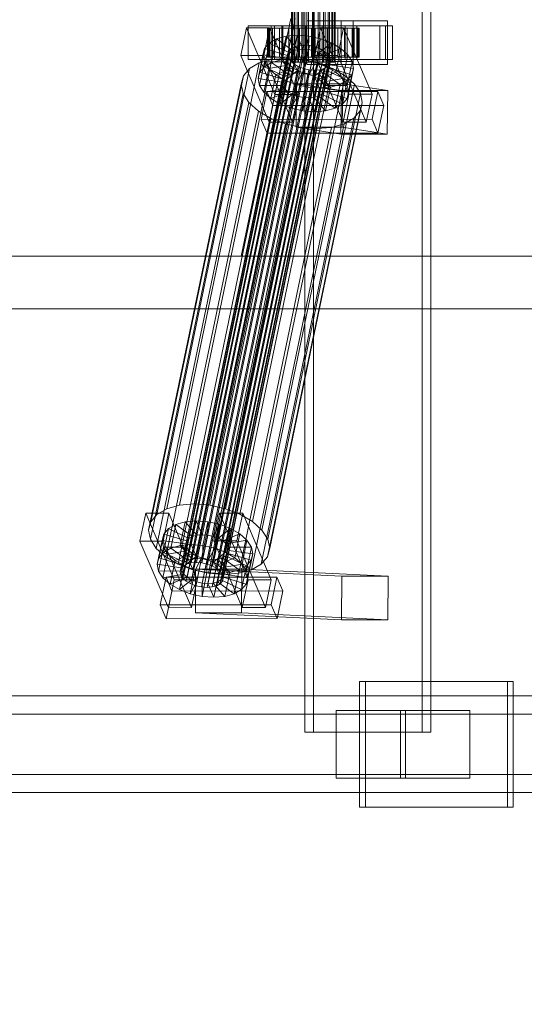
# Model space of a CAD drawing. Header units: millimetres. Extents: x -3490 to 61924, y -72580 to 6847.
# Tile 549 of 656: x 23310 to 23518, y -18538 to -18130. Entities that reach past the tile are written whole.
import ezdxf

# ---------------------------------------------------------------- set-up
doc = ezdxf.new("R2010")
doc.units = ezdxf.units.MM
doc.layers.add('COTAS_O', color=1, linetype='Continuous', lineweight=0)
doc.layers.add('superior_C02', color=7, linetype='Continuous', lineweight=0)
doc.dimstyles.new('R19_100', dxfattribs={"dimtxt": 250, "dimasz": 150, "dimexe": 150, "dimexo": 80, "dimgap": 100, "dimtad": 1, "dimtih": 1, "dimtoh": 1, "dimdsep": 46, "dimcen": 0.09, "dimadec": 0, "dimazin": 0, "dimtfac": 1, "dimtdec": 4, "dimtofl": 0, "dimtmove": 0, "dimatfit": 3, "dimfxl": 1, "dimtolj": 1, "dimtzin": 0, "dimarcsym": 0})

# ---------------------------------------------------------------- blocks, each defined once
blk = doc.blocks.new('DIM_R29_47')
at = {"layer": 'COTAS_O'}
for p, q in [((23050.07, -17510), (23005.07, -17660)), ((23750.07, -17510), (23050.07, -17510)), ((23050.07, -19480), (23050.07, -17510)), ((23050.07, -17510), (23095.07, -17660)), ((23050.07, -19480), (23005.07, -19330)), ((23050.07, -19480), (23095.07, -19330)), ((23750.07, -19480), (23050.07, -19480))]:
    blk.add_line(p, q, dxfattribs=at)
blk.add_text('1970 O', height=250, rotation=90, dxfattribs=at).set_placement((22950.07, -18495))

msp = doc.modelspace()

# ---------------------------------------------------------------- linework, layer by layer
at = {"layer": 'superior_C02'}
for p, q in [((23427.395, -17575), (23427.395, -18425)), ((23430.972, -18425), (23430.972, -17575)), ((23475.886, -18425), (23475.886, -17575)), ((23479.463, -17575), (23479.463, -18425)), ((23421.904, -18148), (23421.904, -17852)), ((23422.115, -18148), (23422.115, -17852)), ((23422.305, -18148), (23422.305, -17852)), ((23422.925, -18148), (23422.925, -17852)), ((23423.292, -18148), (23423.292, -17852)), ((23424.278, -18148), (23424.278, -17852)), ((23424.798, -18148), (23424.798, -17852)), ((23426.082, -18148), (23426.082, -17852)), ((23426.718, -18148), (23426.718, -17852)), ((23428.214, -18148), (23428.214, -17852)), ((23428.924, -18148), (23428.924, -17852)), ((23430.529, -18148), (23430.529, -17852)), ((23431.264, -18148), (23431.264, -17852)), ((23432.869, -18148), (23432.869, -17852)), ((23433.579, -18148), (23433.579, -17852)), ((23435.074, -18148), (23435.074, -17852)), ((23435.711, -18148), (23435.711, -17852)), ((23436.995, -18148), (23436.995, -17852)), ((23437.515, -18148), (23437.515, -17852)), ((23438.5, -18148), (23438.5, -17852)), ((23438.868, -18148), (23438.868, -17852)), ((23439.487, -17852), (23439.487, -18148)), ((23439.678, -18148), (23439.678, -17852)), ((23439.889, -18148), (23439.889, -17852)), ((23421.547, -18130), (23401.145, -18228.298)), ((23402.923, -18228.298), (23423.326, -18130)), ((23447.297, -18131), (23428.206, -18131)), ((23428.206, -18131), (23428.206, -18149)), ((23442.393, -18131), (23428.206, -18131)), ((23442.393, -18149), (23442.393, -18131)), ((23442.393, -18131), (23461.484, -18131)), ((23447.297, -18149), (23447.297, -18131)), ((23447.297, -18131), (23461.484, -18131)), ((23461.484, -18131), (23461.484, -18149)), ((23403.307, -18133.859), (23400.927, -18145.327)), ((23412.853, -18133.847), (23403.307, -18133.859)), ((23415.058, -18161.391), (23403.307, -18133.859)), ((23413.541, -18133), (23403.996, -18133)), ((23403.996, -18133), (23403.996, -18147)), ((23418.302, -18133), (23403.996, -18133)), ((23410.472, -18145.315), (23412.853, -18133.847)), ((23412.358, -18134), (23411.912, -18134)), ((23411.912, -18134), (23421.904, -18134)), ((23411.912, -18146), (23411.912, -18134)), ((23411.912, -18134), (23412.76, -18134)), ((23414.068, -18134), (23412.358, -18134)), ((23412.358, -18134), (23422.115, -18134)), ((23412.358, -18146), (23412.358, -18134)), ((23412.76, -18134), (23422.305, -18134)), ((23412.76, -18146), (23412.76, -18134)), ((23412.76, -18134), (23414.844, -18134)), ((23412.853, -18133.847), (23424.603, -18161.379)), ((23413.541, -18147), (23413.541, -18133)), ((23413.541, -18133), (23427.848, -18133)), ((23416.924, -18134), (23414.068, -18134)), ((23414.068, -18134), (23422.925, -18134)), ((23414.068, -18146), (23414.068, -18134)), ((23460.661, -18133), (23414.842, -18133)), ((23414.842, -18133), (23414.842, -18147)), ((23417.823, -18133), (23414.842, -18133)), ((23414.844, -18134), (23423.292, -18134)), ((23414.844, -18146), (23414.844, -18134)), ((23414.844, -18134), (23418.021, -18134)), ((23420.732, -18134), (23416.924, -18134)), ((23416.924, -18134), (23424.278, -18134)), ((23416.924, -18146), (23416.924, -18134)), ((23417.823, -18147), (23417.823, -18133)), ((23417.823, -18133), (23463.641, -18133)), ((23418.021, -18134), (23424.798, -18134)), ((23418.021, -18146), (23418.021, -18134)), ((23418.021, -18134), (23422.076, -18134)), ((23418.302, -18147), (23418.302, -18133)), ((23418.302, -18133), (23427.848, -18133)), ((23425.233, -18134), (23420.732, -18134)), ((23420.732, -18134), (23426.082, -18134)), ((23420.732, -18146), (23420.732, -18134)), ((23421.904, -18134), (23422.115, -18134)), ((23421.904, -18134), (23421.904, -18146)), ((23422.305, -18134), (23421.904, -18134)), ((23422.076, -18134), (23426.718, -18134)), ((23422.076, -18146), (23422.076, -18134)), ((23422.076, -18134), (23426.732, -18134)), ((23422.115, -18134), (23422.925, -18134)), ((23422.115, -18134), (23422.115, -18146)), ((23422.305, -18134), (23422.305, -18146)), ((23423.292, -18134), (23422.305, -18134)), ((23422.925, -18134), (23424.278, -18134)), ((23422.925, -18134), (23422.925, -18146)), ((23423.292, -18134), (23423.292, -18146)), ((23424.798, -18134), (23423.292, -18134)), ((23424.278, -18134), (23426.082, -18134)), ((23424.278, -18134), (23424.278, -18146)), ((23424.798, -18134), (23424.798, -18146)), ((23426.718, -18134), (23424.798, -18134)), ((23430.12, -18134), (23425.233, -18134)), ((23425.233, -18134), (23428.214, -18134)), ((23425.233, -18146), (23425.233, -18134)), ((23426.082, -18134), (23428.214, -18134)), ((23426.082, -18134), (23426.082, -18146)), ((23426.718, -18134), (23426.718, -18146)), ((23428.924, -18134), (23426.718, -18134)), ((23426.732, -18134), (23428.924, -18134)), ((23426.732, -18146), (23426.732, -18134)), ((23426.732, -18134), (23431.672, -18134)), ((23427.848, -18133), (23427.848, -18147)), ((23428.214, -18134), (23430.529, -18134)), ((23428.214, -18134), (23428.214, -18146)), ((23428.924, -18134), (23428.924, -18146)), ((23431.264, -18134), (23428.924, -18134)), ((23435.06, -18134), (23430.12, -18134)), ((23430.12, -18134), (23430.529, -18134)), ((23430.12, -18146), (23430.12, -18134)), ((23430.529, -18134), (23432.869, -18134)), ((23430.529, -18134), (23430.529, -18146)), ((23431.672, -18134), (23431.264, -18134)), ((23431.264, -18134), (23431.264, -18146)), ((23433.579, -18134), (23431.264, -18134)), ((23433.853, -18133.821), (23431.473, -18145.289)), ((23431.672, -18146), (23431.672, -18134)), ((23431.672, -18134), (23436.559, -18134)), ((23435.06, -18134), (23432.869, -18134)), ((23432.869, -18134), (23435.074, -18134)), ((23432.869, -18134), (23432.869, -18146)), ((23436.559, -18134), (23433.579, -18134)), ((23433.579, -18134), (23433.579, -18146)), ((23435.711, -18134), (23433.579, -18134)), ((23443.398, -18133.809), (23433.853, -18133.821)), ((23445.603, -18161.353), (23433.853, -18133.821)), ((23444.087, -18133), (23434.541, -18133)), ((23434.541, -18133), (23434.541, -18147)), ((23448.848, -18133), (23434.541, -18133)), ((23439.716, -18134), (23435.06, -18134)), ((23435.06, -18146), (23435.06, -18134)), ((23439.716, -18134), (23435.074, -18134)), ((23435.074, -18134), (23436.995, -18134)), ((23435.074, -18134), (23435.074, -18146)), ((23441.06, -18134), (23435.711, -18134)), ((23435.711, -18134), (23435.711, -18146)), ((23437.515, -18134), (23435.711, -18134)), ((23436.559, -18146), (23436.559, -18134)), ((23436.559, -18134), (23441.06, -18134)), ((23443.771, -18134), (23436.995, -18134)), ((23436.995, -18134), (23438.5, -18134)), ((23436.995, -18134), (23436.995, -18146)), ((23444.869, -18134), (23437.515, -18134)), ((23437.515, -18134), (23437.515, -18146)), ((23438.868, -18134), (23437.515, -18134)), ((23446.949, -18134), (23438.5, -18134)), ((23438.5, -18134), (23439.487, -18134)), ((23438.5, -18134), (23438.5, -18146)), ((23447.725, -18134), (23438.868, -18134)), ((23438.868, -18134), (23438.868, -18146)), ((23439.678, -18134), (23438.868, -18134)), ((23439.487, -18134), (23449.033, -18134)), ((23439.487, -18146), (23439.487, -18134)), ((23439.487, -18134), (23439.889, -18134)), ((23449.434, -18134), (23439.678, -18134)), ((23439.678, -18134), (23439.678, -18146)), ((23439.889, -18134), (23439.678, -18134)), ((23443.771, -18134), (23439.716, -18134)), ((23439.716, -18146), (23439.716, -18134)), ((23449.88, -18134), (23439.889, -18134)), ((23439.889, -18134), (23439.889, -18146)), ((23441.018, -18145.277), (23443.398, -18133.809)), ((23441.06, -18146), (23441.06, -18134)), ((23441.06, -18134), (23444.869, -18134)), ((23443.398, -18133.809), (23455.149, -18161.341)), ((23446.949, -18134), (23443.771, -18134)), ((23443.771, -18146), (23443.771, -18134)), ((23444.087, -18147), (23444.087, -18133)), ((23444.087, -18133), (23458.393, -18133)), ((23444.869, -18146), (23444.869, -18134)), ((23444.869, -18134), (23447.725, -18134)), ((23449.033, -18134), (23446.949, -18134)), ((23446.949, -18146), (23446.949, -18134)), ((23447.725, -18146), (23447.725, -18134)), ((23447.725, -18134), (23449.434, -18134)), ((23448.848, -18147), (23448.848, -18133)), ((23448.848, -18133), (23458.393, -18133)), ((23449.033, -18134), (23449.033, -18146)), ((23449.88, -18134), (23449.033, -18134)), ((23449.434, -18146), (23449.434, -18134)), ((23449.434, -18134), (23449.88, -18134)), ((23449.88, -18146), (23449.88, -18134)), ((23458.393, -18133), (23458.393, -18147)), ((23460.661, -18147), (23460.661, -18133)), ((23460.661, -18133), (23463.641, -18133)), ((23463.641, -18133), (23463.641, -18147)), ((23415.717, -18138.419), (23412.7, -18140.156)), ((23413.677, -18148.249), (23415.717, -18138.419)), ((23419.626, -18137.325), (23415.717, -18138.419)), ((23415.717, -18138.419), (23422.61, -18143.38)), ((23417.586, -18147.155), (23419.626, -18137.325)), ((23424.162, -18136.948), (23419.626, -18137.325)), ((23419.626, -18137.325), (23424.462, -18142.862)), ((23422.122, -18146.777), (23424.162, -18136.948)), ((23429.014, -18137.313), (23424.162, -18136.948)), ((23424.162, -18136.948), (23426.61, -18142.683)), ((23426.974, -18147.143), (23429.014, -18137.313)), ((23429.014, -18137.313), (23428.909, -18142.856)), ((23433.853, -18138.396), (23429.014, -18137.313)), ((23433.853, -18138.396), (23431.201, -18143.369)), ((23431.813, -18148.226), (23433.853, -18138.396)), ((23438.349, -18140.123), (23433.853, -18138.396)), ((23376.236, -18357.434), (23420.612, -18143.635)), ((23377.145, -18356.363), (23421.521, -18142.565)), ((23378.574, -18355.541), (23422.95, -18141.742)), ((23380.426, -18355.022), (23424.802, -18141.224)), ((23382.575, -18354.844), (23426.95, -18141.045)), ((23384.873, -18355.017), (23429.249, -18141.218)), ((23387.165, -18355.53), (23431.541, -18141.731)), ((23389.295, -18356.348), (23433.67, -18142.549)), ((23391.116, -18357.415), (23435.492, -18143.617)), ((23408.741, -18152.246), (23410.781, -18142.416)), ((23410.781, -18142.416), (23410.091, -18145.047)), ((23410.66, -18149.985), (23412.7, -18140.156)), ((23412.7, -18140.156), (23410.781, -18142.416)), ((23410.781, -18142.416), (23420.272, -18145.274)), ((23412.7, -18140.156), (23421.181, -18144.203)), ((23420.612, -18143.635), (23420.285, -18144.881)), ((23422.61, -18143.38), (23420.569, -18153.21)), ((23421.521, -18142.565), (23420.612, -18143.635)), ((23421.181, -18144.203), (23422.61, -18143.38)), ((23422.95, -18141.742), (23421.521, -18142.565)), ((23424.462, -18142.862), (23422.421, -18152.692)), ((23422.61, -18143.38), (23424.462, -18142.862)), ((23424.802, -18141.224), (23422.95, -18141.742)), ((23424.462, -18142.862), (23426.61, -18142.683)), ((23426.61, -18142.683), (23424.57, -18152.513)), ((23426.95, -18141.045), (23424.802, -18141.224)), ((23426.61, -18142.683), (23428.909, -18142.856)), ((23428.909, -18142.856), (23426.868, -18152.686)), ((23429.249, -18141.218), (23426.95, -18141.045)), ((23428.909, -18142.856), (23431.201, -18143.369)), ((23431.201, -18143.369), (23429.16, -18153.199)), ((23431.541, -18141.731), (23429.249, -18141.218)), ((23431.201, -18143.369), (23433.33, -18144.188)), ((23433.67, -18142.549), (23431.541, -18141.731)), ((23438.349, -18140.123), (23433.33, -18144.188)), ((23435.492, -18143.617), (23433.67, -18142.549)), ((23442.194, -18142.377), (23435.152, -18145.255)), ((23436.881, -18144.861), (23435.492, -18143.617)), ((23436.308, -18149.953), (23438.349, -18140.123)), ((23442.194, -18142.377), (23438.349, -18140.123)), ((23440.154, -18152.207), (23442.194, -18142.377)), ((23445.128, -18145.003), (23442.194, -18142.377)), ((23375.557, -18331.197), (23413.812, -18146.887)), ((23375.909, -18358.68), (23420.285, -18144.881)), ((23376.187, -18360.017), (23420.562, -18146.218)), ((23377.05, -18361.352), (23421.425, -18147.554)), ((23381.62, -18330.692), (23419.875, -18146.383)), ((23388.107, -18331.181), (23426.362, -18146.872)), ((23392.506, -18358.659), (23436.881, -18144.861)), ((23437.744, -18146.196), (23393.369, -18359.995)), ((23393.646, -18361.332), (23438.022, -18147.533)), ((23400.927, -18145.327), (23410.472, -18145.315)), ((23400.927, -18145.327), (23412.678, -18172.859)), ((23403.996, -18147), (23413.541, -18147)), ((23403.996, -18147), (23418.302, -18147)), ((23408.051, -18154.877), (23410.091, -18145.047)), ((23413.812, -18146.887), (23408.585, -18148.35)), ((23408.637, -18157.698), (23410.677, -18147.868)), ((23410.091, -18145.047), (23419.945, -18146.52)), ((23410.091, -18145.047), (23410.677, -18147.868)), ((23422.223, -18172.847), (23410.472, -18145.315)), ((23410.677, -18147.868), (23420.222, -18147.856)), ((23410.677, -18147.868), (23412.499, -18150.688)), ((23421.904, -18146), (23411.912, -18146)), ((23411.912, -18146), (23412.358, -18146)), ((23412.76, -18146), (23411.912, -18146)), ((23422.115, -18146), (23412.358, -18146)), ((23412.358, -18146), (23414.068, -18146)), ((23422.305, -18146), (23412.76, -18146)), ((23414.844, -18146), (23412.76, -18146)), ((23427.848, -18147), (23413.541, -18147)), ((23413.677, -18148.249), (23417.586, -18147.155)), ((23419.875, -18146.383), (23413.812, -18146.887)), ((23422.925, -18146), (23414.068, -18146)), ((23414.068, -18146), (23416.924, -18146)), ((23414.842, -18147), (23460.661, -18147)), ((23414.842, -18147), (23417.823, -18147)), ((23423.292, -18146), (23414.844, -18146)), ((23418.021, -18146), (23414.844, -18146)), ((23424.278, -18146), (23416.924, -18146)), ((23416.924, -18146), (23420.732, -18146)), ((23417.586, -18147.155), (23422.122, -18146.777)), ((23422.421, -18152.692), (23417.586, -18147.155)), ((23463.641, -18147), (23417.823, -18147)), ((23419.945, -18146.52), (23417.905, -18156.35)), ((23424.798, -18146), (23418.021, -18146)), ((23422.076, -18146), (23418.021, -18146)), ((23420.222, -18147.856), (23418.182, -18157.686)), ((23420.272, -18145.274), (23418.231, -18155.103)), ((23427.848, -18147), (23418.302, -18147)), ((23421.181, -18144.203), (23419.14, -18154.033)), ((23426.362, -18146.872), (23419.875, -18146.383)), ((23419.945, -18146.52), (23420.272, -18145.274)), ((23420.222, -18147.856), (23419.945, -18146.52)), ((23421.085, -18149.192), (23420.222, -18147.856)), ((23420.272, -18145.274), (23421.181, -18144.203)), ((23420.285, -18144.881), (23420.562, -18146.218)), ((23420.562, -18146.218), (23421.425, -18147.554)), ((23426.082, -18146), (23420.732, -18146)), ((23420.732, -18146), (23425.233, -18146)), ((23421.425, -18147.554), (23422.815, -18148.798)), ((23422.115, -18146), (23421.904, -18146)), ((23421.904, -18146), (23422.305, -18146)), ((23422.305, -18148), (23421.904, -18148)), ((23421.904, -18148), (23422.115, -18148)), ((23426.718, -18146), (23422.076, -18146)), ((23426.732, -18146), (23422.076, -18146)), ((23422.925, -18146), (23422.115, -18146)), ((23422.115, -18148), (23422.925, -18148)), ((23424.57, -18152.513), (23422.122, -18146.777)), ((23422.122, -18146.777), (23426.974, -18147.143)), ((23422.305, -18146), (23423.292, -18146)), ((23423.292, -18148), (23422.305, -18148)), ((23424.278, -18146), (23422.925, -18146)), ((23422.925, -18148), (23424.278, -18148)), ((23423.292, -18146), (23424.798, -18146)), ((23424.798, -18148), (23423.292, -18148)), ((23426.082, -18146), (23424.278, -18146)), ((23424.278, -18148), (23426.082, -18148)), ((23424.798, -18146), (23426.718, -18146)), ((23426.718, -18148), (23424.798, -18148)), ((23428.214, -18146), (23425.233, -18146)), ((23425.233, -18146), (23430.12, -18146)), ((23428.214, -18146), (23426.082, -18146)), ((23426.082, -18148), (23428.214, -18148)), ((23432.831, -18148.32), (23426.362, -18146.872)), ((23426.718, -18146), (23428.924, -18146)), ((23428.924, -18148), (23426.718, -18148)), ((23428.924, -18146), (23426.732, -18146)), ((23431.672, -18146), (23426.732, -18146)), ((23426.868, -18152.686), (23426.974, -18147.143)), ((23426.974, -18147.143), (23431.813, -18148.226)), ((23430.529, -18146), (23428.214, -18146)), ((23428.214, -18148), (23430.529, -18148)), ((23428.924, -18146), (23431.264, -18146)), ((23431.264, -18148), (23428.924, -18148)), ((23430.529, -18146), (23430.12, -18146)), ((23430.12, -18146), (23435.06, -18146)), ((23432.869, -18146), (23430.529, -18146)), ((23430.529, -18148), (23432.869, -18148)), ((23431.264, -18146), (23431.672, -18146)), ((23431.264, -18146), (23433.579, -18146)), ((23433.579, -18148), (23431.264, -18148)), ((23433.33, -18144.188), (23431.29, -18154.017)), ((23431.473, -18145.289), (23441.018, -18145.277)), ((23431.473, -18145.289), (23443.223, -18172.821)), ((23436.559, -18146), (23431.672, -18146)), ((23435.074, -18146), (23432.869, -18146)), ((23432.869, -18146), (23435.06, -18146)), ((23432.869, -18148), (23435.074, -18148)), ((23435.152, -18145.255), (23433.111, -18155.085)), ((23433.33, -18144.188), (23435.152, -18145.255)), ((23433.579, -18146), (23436.559, -18146)), ((23433.579, -18146), (23435.711, -18146)), ((23435.711, -18148), (23433.579, -18148)), ((23436.541, -18146.499), (23434.501, -18156.329)), ((23434.541, -18147), (23444.087, -18147)), ((23434.541, -18147), (23448.848, -18147)), ((23435.06, -18146), (23439.716, -18146)), ((23436.995, -18146), (23435.074, -18146)), ((23435.074, -18146), (23439.716, -18146)), ((23435.074, -18148), (23436.995, -18148)), ((23435.152, -18145.255), (23436.541, -18146.499)), ((23435.364, -18157.665), (23437.404, -18147.835)), ((23435.711, -18146), (23441.06, -18146)), ((23435.711, -18146), (23437.515, -18146)), ((23437.515, -18148), (23435.711, -18148)), ((23445.128, -18145.003), (23436.541, -18146.499)), ((23436.541, -18146.499), (23437.404, -18147.835)), ((23441.06, -18146), (23436.559, -18146)), ((23437.744, -18146.196), (23436.881, -18144.861)), ((23438.5, -18146), (23436.995, -18146)), ((23436.995, -18146), (23443.771, -18146)), ((23436.995, -18148), (23438.5, -18148)), ((23437.404, -18147.835), (23446.95, -18147.823)), ((23437.404, -18147.835), (23437.682, -18149.171)), ((23437.515, -18146), (23444.869, -18146)), ((23437.515, -18146), (23438.868, -18146)), ((23438.868, -18148), (23437.515, -18148)), ((23437.695, -18148.779), (23438.022, -18147.533)), ((23438.022, -18147.533), (23437.744, -18146.196)), ((23439.487, -18146), (23438.5, -18146)), ((23438.5, -18146), (23446.949, -18146)), ((23438.5, -18148), (23439.487, -18148)), ((23438.868, -18146), (23447.725, -18146)), ((23438.868, -18146), (23439.678, -18146)), ((23439.678, -18148), (23438.868, -18148)), ((23449.033, -18146), (23439.487, -18146)), ((23439.889, -18146), (23439.487, -18146)), ((23439.487, -18148), (23439.889, -18148)), ((23439.678, -18146), (23449.434, -18146)), ((23439.678, -18146), (23439.889, -18146)), ((23439.889, -18148), (23439.678, -18148)), ((23439.716, -18146), (23443.771, -18146)), ((23439.889, -18146), (23449.88, -18146)), ((23452.769, -18172.809), (23441.018, -18145.277)), ((23444.869, -18146), (23441.06, -18146)), ((23443.088, -18154.833), (23445.128, -18145.003)), ((23443.771, -18146), (23446.949, -18146)), ((23458.393, -18147), (23444.087, -18147)), ((23447.725, -18146), (23444.869, -18146)), ((23446.95, -18147.823), (23444.909, -18157.653)), ((23446.95, -18147.823), (23445.128, -18145.003)), ((23446.949, -18146), (23449.033, -18146)), ((23447.536, -18150.644), (23446.95, -18147.823)), ((23449.434, -18146), (23447.725, -18146)), ((23458.393, -18147), (23448.848, -18147)), ((23449.033, -18146), (23449.88, -18146)), ((23449.88, -18146), (23449.434, -18146)), ((23463.641, -18147), (23460.661, -18147)), ((23366.297, -18334.981), (23404.552, -18150.672)), ((23370.33, -18332.659), (23408.585, -18148.35)), ((23378.439, -18362.596), (23422.815, -18148.798)), ((23380.261, -18363.664), (23424.636, -18149.865)), ((23382.39, -18364.482), (23426.766, -18150.683)), ((23384.682, -18364.995), (23429.058, -18151.196)), ((23386.981, -18365.168), (23431.357, -18151.369)), ((23389.129, -18364.989), (23433.505, -18151.191)), ((23390.981, -18364.471), (23435.357, -18150.672)), ((23392.41, -18363.648), (23436.786, -18149.85)), ((23393.319, -18362.578), (23437.695, -18148.779)), ((23394.576, -18332.629), (23432.831, -18148.32)), ((23400.586, -18334.938), (23438.84, -18150.629)), ((23404.552, -18150.672), (23401.987, -18153.694)), ((23408.585, -18148.35), (23404.552, -18150.672)), ((23408.741, -18152.246), (23410.66, -18149.985)), ((23410.458, -18160.518), (23412.499, -18150.688)), ((23410.66, -18149.985), (23413.677, -18148.249)), ((23419.14, -18154.033), (23410.66, -18149.985)), ((23412.499, -18150.688), (23421.085, -18149.192)), ((23412.499, -18150.688), (23415.432, -18153.314)), ((23420.569, -18153.21), (23413.677, -18148.249)), ((23415.432, -18153.314), (23422.475, -18150.436)), ((23421.085, -18149.192), (23419.045, -18159.022)), ((23419.278, -18155.567), (23424.296, -18151.503)), ((23422.475, -18150.436), (23420.435, -18160.266)), ((23422.475, -18150.436), (23421.085, -18149.192)), ((23424.296, -18151.503), (23422.256, -18161.333)), ((23424.296, -18151.503), (23422.475, -18150.436)), ((23422.815, -18148.798), (23424.636, -18149.865)), ((23426.426, -18152.321), (23424.296, -18151.503)), ((23424.636, -18149.865), (23426.766, -18150.683)), ((23426.766, -18150.683), (23429.058, -18151.196)), ((23428.206, -18149), (23447.297, -18149)), ((23442.393, -18149), (23428.206, -18149)), ((23429.058, -18151.196), (23431.357, -18151.369)), ((23429.16, -18153.199), (23431.813, -18148.226)), ((23431.29, -18154.017), (23436.308, -18149.953)), ((23431.357, -18151.369), (23433.505, -18151.191)), ((23431.813, -18148.226), (23436.308, -18149.953)), ((23438.84, -18150.629), (23432.831, -18148.32)), ((23433.505, -18151.191), (23435.357, -18150.672)), ((23436.446, -18151.488), (23434.406, -18161.318)), ((23436.446, -18151.488), (23435.017, -18152.311)), ((23437.355, -18150.417), (23435.315, -18160.247)), ((23435.357, -18150.672), (23436.786, -18149.85)), ((23437.682, -18149.171), (23435.641, -18159.001)), ((23436.308, -18149.953), (23440.154, -18152.207)), ((23437.355, -18150.417), (23436.446, -18151.488)), ((23444.927, -18155.535), (23436.446, -18151.488)), ((23436.786, -18149.85), (23437.695, -18148.779)), ((23437.682, -18149.171), (23437.355, -18150.417)), ((23446.845, -18153.275), (23437.355, -18150.417)), ((23447.536, -18150.644), (23437.682, -18149.171)), ((23443.981, -18153.641), (23438.84, -18150.629)), ((23461.484, -18149), (23442.393, -18149)), ((23445.495, -18160.474), (23447.536, -18150.644)), ((23446.845, -18153.275), (23447.536, -18150.644)), ((23461.484, -18149), (23447.297, -18149)), ((23363.732, -18338.003), (23401.987, -18153.694)), ((23401.987, -18153.694), (23401.064, -18157.211)), ((23405.726, -18337.95), (23443.981, -18153.641)), ((23408.051, -18154.877), (23408.741, -18152.246)), ((23417.905, -18156.35), (23408.051, -18154.877)), ((23408.637, -18157.698), (23408.051, -18154.877)), ((23418.231, -18155.103), (23408.741, -18152.246)), ((23413.392, -18163.144), (23415.432, -18153.314)), ((23415.432, -18153.314), (23419.278, -18155.567)), ((23417.238, -18165.397), (23419.278, -18155.567)), ((23418.231, -18155.103), (23417.905, -18156.35)), ((23419.14, -18154.033), (23418.231, -18155.103)), ((23420.569, -18153.21), (23419.14, -18154.033)), ((23419.278, -18155.567), (23423.773, -18157.295)), ((23422.421, -18152.692), (23420.569, -18153.21)), ((23424.57, -18152.513), (23422.421, -18152.692)), ((23423.773, -18157.295), (23426.426, -18152.321)), ((23426.426, -18152.321), (23424.386, -18162.151)), ((23426.868, -18152.686), (23424.57, -18152.513)), ((23428.718, -18152.835), (23426.426, -18152.321)), ((23428.718, -18152.835), (23426.678, -18162.664)), ((23429.16, -18153.199), (23426.868, -18152.686)), ((23428.612, -18158.378), (23428.718, -18152.835)), ((23431.016, -18153.008), (23428.718, -18152.835)), ((23431.016, -18153.008), (23428.976, -18162.837)), ((23431.29, -18154.017), (23429.16, -18153.199)), ((23433.165, -18152.829), (23431.016, -18153.008)), ((23433.464, -18158.743), (23431.016, -18153.008)), ((23433.165, -18152.829), (23431.125, -18162.659)), ((23433.111, -18155.085), (23431.29, -18154.017)), ((23435.017, -18152.311), (23432.977, -18162.14)), ((23433.111, -18155.085), (23440.154, -18152.207)), ((23434.501, -18156.329), (23433.111, -18155.085)), ((23435.017, -18152.311), (23433.165, -18152.829)), ((23438, -18158.366), (23433.165, -18152.829)), ((23434.501, -18156.329), (23443.088, -18154.833)), ((23441.91, -18157.272), (23435.017, -18152.311)), ((23440.154, -18152.207), (23443.088, -18154.833)), ((23441.91, -18157.272), (23444.927, -18155.535)), ((23442.886, -18165.365), (23444.927, -18155.535)), ((23443.088, -18154.833), (23444.909, -18157.653)), ((23447.903, -18157.152), (23443.981, -18153.641)), ((23444.805, -18163.105), (23446.845, -18153.275)), ((23444.927, -18155.535), (23446.845, -18153.275)), ((23362.809, -18341.52), (23401.064, -18157.211)), ((23401.064, -18157.211), (23401.847, -18160.982)), ((23418.182, -18157.686), (23408.637, -18157.698)), ((23410.458, -18160.518), (23408.637, -18157.698)), ((23411.705, -18160.247), (23409.324, -18171.715)), ((23409.648, -18341.461), (23447.903, -18157.152)), ((23419.045, -18159.022), (23410.458, -18160.518)), ((23457.523, -18160.19), (23411.705, -18160.247)), ((23414.153, -18165.983), (23411.705, -18160.247)), ((23420.435, -18160.266), (23413.392, -18163.144)), ((23417.905, -18156.35), (23418.182, -18157.686)), ((23418.182, -18157.686), (23419.045, -18159.022)), ((23419.045, -18159.022), (23420.435, -18160.266)), ((23420.435, -18160.266), (23422.256, -18161.333)), ((23421.733, -18167.125), (23423.773, -18157.295)), ((23424.002, -18156.962), (23423.754, -18174.943)), ((23423.773, -18157.295), (23428.612, -18158.378)), ((23443.093, -18156.962), (23424.002, -18156.962)), ((23442.511, -18159.83), (23424.002, -18156.962)), ((23426.572, -18168.208), (23428.612, -18158.378)), ((23428.612, -18158.378), (23433.464, -18158.743)), ((23431.424, -18168.573), (23433.464, -18158.743)), ((23433.464, -18158.743), (23438, -18158.366)), ((23434.406, -18161.318), (23435.315, -18160.247)), ((23435.364, -18157.665), (23434.501, -18156.329)), ((23435.315, -18160.247), (23435.641, -18159.001)), ((23435.315, -18160.247), (23444.805, -18163.105)), ((23444.909, -18157.653), (23435.364, -18157.665)), ((23435.641, -18159.001), (23435.364, -18157.665)), ((23435.641, -18159.001), (23445.495, -18160.474)), ((23435.96, -18168.196), (23438, -18158.366)), ((23438, -18158.366), (23441.91, -18157.272)), ((23439.869, -18167.102), (23441.91, -18157.272)), ((23442.263, -18177.811), (23442.511, -18159.83)), ((23442.511, -18159.83), (23461.602, -18159.83)), ((23442.845, -18174.943), (23443.093, -18156.962)), ((23443.093, -18156.962), (23461.602, -18159.83)), ((23444.909, -18157.653), (23445.495, -18160.474)), ((23450.338, -18160.922), (23447.903, -18157.152)), ((23455.143, -18171.658), (23457.523, -18160.19)), ((23457.523, -18160.19), (23459.971, -18165.926)), ((23461.602, -18159.83), (23461.354, -18177.811)), ((23363.593, -18345.291), (23401.847, -18160.982)), ((23401.847, -18160.982), (23404.283, -18164.752)), ((23413.392, -18163.144), (23410.458, -18160.518)), ((23450.338, -18160.922), (23412.084, -18345.231)), ((23412.678, -18172.859), (23415.058, -18161.391)), ((23417.238, -18165.397), (23413.392, -18163.144)), ((23415.058, -18161.391), (23424.603, -18161.379)), ((23422.256, -18161.333), (23417.238, -18165.397)), ((23424.386, -18162.151), (23421.733, -18167.125)), ((23424.603, -18161.379), (23422.223, -18172.847)), ((23422.256, -18161.333), (23424.386, -18162.151)), ((23424.386, -18162.151), (23426.678, -18162.664)), ((23426.678, -18162.664), (23426.572, -18168.208)), ((23426.678, -18162.664), (23428.976, -18162.837)), ((23428.976, -18162.837), (23431.125, -18162.659)), ((23428.976, -18162.837), (23431.424, -18168.573)), ((23431.125, -18162.659), (23432.977, -18162.14)), ((23431.125, -18162.659), (23435.96, -18168.196)), ((23432.977, -18162.14), (23434.406, -18161.318)), ((23432.977, -18162.14), (23439.869, -18167.102)), ((23434.406, -18161.318), (23442.886, -18165.365)), ((23444.805, -18163.105), (23442.886, -18165.365)), ((23443.223, -18172.821), (23445.603, -18161.353)), ((23445.495, -18160.474), (23444.805, -18163.105)), ((23445.603, -18161.353), (23455.149, -18161.341)), ((23451.122, -18164.693), (23450.338, -18160.922)), ((23455.149, -18161.341), (23452.769, -18172.809)), ((23366.028, -18349.061), (23404.283, -18164.752)), ((23369.95, -18352.572), (23408.205, -18168.263)), ((23404.283, -18164.752), (23408.205, -18168.263)), ((23408.205, -18168.263), (23413.346, -18171.275)), ((23411.772, -18177.451), (23414.153, -18165.983)), ((23411.944, -18352.519), (23450.199, -18168.21)), ((23412.867, -18349.002), (23451.122, -18164.693)), ((23414.153, -18165.983), (23459.971, -18165.926)), ((23421.733, -18167.125), (23417.238, -18165.397)), ((23426.572, -18168.208), (23421.733, -18167.125)), ((23431.424, -18168.573), (23426.572, -18168.208)), ((23435.96, -18168.196), (23431.424, -18168.573)), ((23439.869, -18167.102), (23435.96, -18168.196)), ((23442.886, -18165.365), (23439.869, -18167.102)), ((23447.634, -18171.232), (23450.199, -18168.21)), ((23450.199, -18168.21), (23451.122, -18164.693)), ((23459.971, -18165.926), (23457.591, -18177.394)), ((23375.091, -18355.584), (23413.346, -18171.275)), ((23409.324, -18171.715), (23455.143, -18171.658)), ((23409.324, -18171.715), (23411.772, -18177.451)), ((23409.379, -18355.541), (23447.634, -18171.232)), ((23413.346, -18171.275), (23419.355, -18173.584)), ((23443.601, -18173.554), (23447.634, -18171.232)), ((23457.591, -18177.394), (23455.143, -18171.658)), ((23381.1, -18357.893), (23419.355, -18173.584)), ((23387.569, -18359.341), (23425.824, -18175.032)), ((23394.056, -18359.83), (23432.311, -18175.521)), ((23400.12, -18359.326), (23438.374, -18175.016)), ((23405.346, -18357.863), (23443.601, -18173.554)), ((23422.223, -18172.847), (23412.678, -18172.859)), ((23419.355, -18173.584), (23425.824, -18175.032)), ((23423.754, -18174.943), (23442.845, -18174.943)), ((23442.263, -18177.811), (23423.754, -18174.943)), ((23425.824, -18175.032), (23432.311, -18175.521)), ((23432.311, -18175.521), (23438.374, -18175.016)), ((23438.374, -18175.016), (23443.601, -18173.554)), ((23461.354, -18177.811), (23442.845, -18174.943)), ((23452.769, -18172.809), (23443.223, -18172.821)), ((23457.591, -18177.394), (23411.772, -18177.451)), ((23461.354, -18177.811), (23442.263, -18177.811)), ((23401.145, -18228.298), (22971.369, -18228.298)), ((22973.147, -18228.298), (23402.923, -18228.298)), ((23401.145, -18228.298), (23402.923, -18228.298)), ((23830.921, -18228.298), (23401.145, -18228.298)), ((23402.923, -18228.298), (23832.7, -18228.298)), ((24634.01, -18250), (15575.415, -18250)), ((15576.913, -18250), (24635.508, -18250)), ((23370.33, -18332.659), (23375.557, -18331.197)), ((23375.557, -18331.197), (23381.62, -18330.692)), ((23381.62, -18330.692), (23388.107, -18331.181)), ((23388.107, -18331.181), (23394.576, -18332.629)), ((23361.652, -18334.551), (23359.272, -18346.02)), ((23371.198, -18334.539), (23361.652, -18334.551)), ((23373.403, -18362.083), (23361.652, -18334.551)), ((23363.732, -18338.003), (23366.297, -18334.981)), ((23366.297, -18334.981), (23370.33, -18332.659)), ((23368.817, -18346.008), (23371.198, -18334.539)), ((23371.198, -18334.539), (23382.948, -18362.071)), ((23392.198, -18334.513), (23389.817, -18345.981)), ((23401.743, -18334.501), (23392.198, -18334.513)), ((23403.948, -18362.045), (23392.198, -18334.513)), ((23394.576, -18332.629), (23400.586, -18334.938)), ((23399.363, -18345.969), (23401.743, -18334.501)), ((23400.586, -18334.938), (23405.726, -18337.95)), ((23401.743, -18334.501), (23413.494, -18362.033)), ((23362.809, -18341.52), (23363.732, -18338.003)), ((23374.062, -18339.111), (23371.045, -18340.848)), ((23372.021, -18348.941), (23374.062, -18339.111)), ((23377.971, -18338.017), (23374.062, -18339.111)), ((23374.062, -18339.111), (23380.955, -18344.073)), ((23375.931, -18347.847), (23377.971, -18338.017)), ((23382.507, -18337.64), (23377.971, -18338.017)), ((23377.971, -18338.017), (23382.806, -18343.554)), ((23380.467, -18347.47), (23382.507, -18337.64)), ((23387.359, -18338.005), (23382.507, -18337.64)), ((23382.507, -18337.64), (23384.955, -18343.376)), ((23385.319, -18347.835), (23387.359, -18338.005)), ((23387.359, -18338.005), (23387.253, -18343.549)), ((23392.198, -18339.088), (23387.359, -18338.005)), ((23392.198, -18339.088), (23389.545, -18344.062)), ((23390.158, -18348.918), (23392.198, -18339.088)), ((23396.694, -18340.816), (23392.198, -18339.088)), ((23405.726, -18337.95), (23409.648, -18341.461)), ((23363.593, -18345.291), (23362.809, -18341.52)), ((23367.086, -18352.938), (23369.126, -18343.108)), ((23369.126, -18343.108), (23368.436, -18345.739)), ((23369.004, -18350.678), (23371.045, -18340.848)), ((23371.045, -18340.848), (23369.126, -18343.108)), ((23369.126, -18343.108), (23378.616, -18345.966)), ((23371.045, -18340.848), (23379.525, -18344.895)), ((23382.806, -18343.554), (23384.955, -18343.376)), ((23384.955, -18343.376), (23382.915, -18353.205)), ((23384.955, -18343.376), (23387.253, -18343.549)), ((23396.694, -18340.816), (23391.675, -18344.88)), ((23400.539, -18343.069), (23393.496, -18345.947)), ((23394.653, -18350.645), (23396.694, -18340.816)), ((23400.539, -18343.069), (23396.694, -18340.816)), ((23398.499, -18352.899), (23400.539, -18343.069)), ((23403.473, -18345.695), (23400.539, -18343.069)), ((23409.648, -18341.461), (23412.084, -18345.231)), ((23359.272, -18346.02), (23368.817, -18346.008)), ((23359.272, -18346.02), (23371.022, -18373.551)), ((23366.028, -18349.061), (23363.593, -18345.291)), ((23366.396, -18355.569), (23368.436, -18345.739)), ((23368.436, -18345.739), (23378.29, -18347.212)), ((23368.436, -18345.739), (23369.022, -18348.56)), ((23380.568, -18373.539), (23368.817, -18346.008)), ((23375.931, -18347.847), (23380.467, -18347.47)), ((23378.29, -18347.212), (23376.249, -18357.042)), ((23378.616, -18345.966), (23376.576, -18355.796)), ((23379.525, -18344.895), (23377.485, -18354.725)), ((23378.29, -18347.212), (23378.616, -18345.966)), ((23378.567, -18348.548), (23378.29, -18347.212)), ((23378.616, -18345.966), (23379.525, -18344.895)), ((23380.955, -18344.073), (23378.914, -18353.902)), ((23379.525, -18344.895), (23380.955, -18344.073)), ((23382.915, -18353.205), (23380.467, -18347.47)), ((23380.467, -18347.47), (23385.319, -18347.835)), ((23382.806, -18343.554), (23380.766, -18353.384)), ((23380.955, -18344.073), (23382.806, -18343.554)), ((23387.253, -18343.549), (23385.213, -18353.378)), ((23387.253, -18343.549), (23389.545, -18344.062)), ((23389.545, -18344.062), (23387.505, -18353.892)), ((23389.545, -18344.062), (23391.675, -18344.88)), ((23391.675, -18344.88), (23389.635, -18354.71)), ((23389.817, -18345.981), (23399.363, -18345.969)), ((23389.817, -18345.981), (23401.568, -18373.513)), ((23393.496, -18345.947), (23391.456, -18355.777)), ((23391.675, -18344.88), (23393.496, -18345.947)), ((23394.886, -18347.191), (23392.846, -18357.021)), ((23393.496, -18345.947), (23394.886, -18347.191)), ((23403.473, -18345.695), (23394.886, -18347.191)), ((23394.886, -18347.191), (23395.749, -18348.527)), ((23411.113, -18373.501), (23399.363, -18345.969)), ((23401.432, -18355.525), (23403.473, -18345.695)), ((23405.295, -18348.515), (23403.473, -18345.695)), ((23412.084, -18345.231), (23412.867, -18349.002)), ((23369.95, -18352.572), (23366.028, -18349.061)), ((23366.981, -18358.39), (23369.022, -18348.56)), ((23367.086, -18352.938), (23369.004, -18350.678)), ((23368.803, -18361.21), (23370.843, -18351.38)), ((23369.004, -18350.678), (23372.021, -18348.941)), ((23377.485, -18354.725), (23369.004, -18350.678)), ((23369.022, -18348.56), (23378.567, -18348.548)), ((23369.022, -18348.56), (23370.843, -18351.38)), ((23370.843, -18351.38), (23379.43, -18349.884)), ((23370.843, -18351.38), (23373.777, -18354.006)), ((23372.021, -18348.941), (23375.931, -18347.847)), ((23378.914, -18353.902), (23372.021, -18348.941)), ((23373.777, -18354.006), (23380.82, -18351.128)), ((23380.766, -18353.384), (23375.931, -18347.847)), ((23378.567, -18348.548), (23376.527, -18358.378)), ((23379.43, -18349.884), (23377.39, -18359.714)), ((23379.43, -18349.884), (23378.567, -18348.548)), ((23380.82, -18351.128), (23378.779, -18360.958)), ((23380.82, -18351.128), (23379.43, -18349.884)), ((23382.641, -18352.196), (23380.82, -18351.128)), ((23385.213, -18353.378), (23385.319, -18347.835)), ((23385.319, -18347.835), (23390.158, -18348.918)), ((23387.505, -18353.892), (23390.158, -18348.918)), ((23389.635, -18354.71), (23394.653, -18350.645)), ((23390.158, -18348.918), (23394.653, -18350.645)), ((23395.7, -18351.109), (23393.659, -18360.939)), ((23393.709, -18358.357), (23395.749, -18348.527)), ((23396.027, -18349.863), (23393.986, -18359.693)), ((23394.653, -18350.645), (23398.499, -18352.899)), ((23395.7, -18351.109), (23394.791, -18352.18)), ((23396.027, -18349.863), (23395.7, -18351.109)), ((23405.19, -18353.967), (23395.7, -18351.109)), ((23395.749, -18348.527), (23405.295, -18348.515)), ((23395.749, -18348.527), (23396.027, -18349.863)), ((23405.88, -18351.336), (23396.027, -18349.863)), ((23405.295, -18348.515), (23403.254, -18358.345)), ((23403.84, -18361.166), (23405.88, -18351.336)), ((23405.19, -18353.967), (23405.88, -18351.336)), ((23405.88, -18351.336), (23405.295, -18348.515)), ((23412.867, -18349.002), (23411.944, -18352.519)), ((23366.396, -18355.569), (23367.086, -18352.938)), ((23376.249, -18357.042), (23366.396, -18355.569)), ((23366.981, -18358.39), (23366.396, -18355.569)), ((23376.576, -18355.796), (23367.086, -18352.938)), ((23375.091, -18355.584), (23369.95, -18352.572)), ((23371.737, -18363.836), (23373.777, -18354.006)), ((23373.777, -18354.006), (23377.623, -18356.26)), ((23381.1, -18357.893), (23375.091, -18355.584)), ((23377.485, -18354.725), (23376.576, -18355.796)), ((23377.145, -18356.363), (23378.574, -18355.541)), ((23378.914, -18353.902), (23377.485, -18354.725)), ((23377.623, -18356.26), (23382.641, -18352.196)), ((23378.574, -18355.541), (23380.426, -18355.022)), ((23380.766, -18353.384), (23378.914, -18353.902)), ((23380.426, -18355.022), (23382.575, -18354.844)), ((23382.641, -18352.196), (23380.601, -18362.025)), ((23382.915, -18353.205), (23380.766, -18353.384)), ((23382.118, -18357.987), (23384.771, -18353.014)), ((23382.575, -18354.844), (23384.873, -18355.017)), ((23384.771, -18353.014), (23382.641, -18352.196)), ((23384.771, -18353.014), (23382.73, -18362.843)), ((23385.213, -18353.378), (23382.915, -18353.205)), ((23387.063, -18353.527), (23384.771, -18353.014)), ((23384.873, -18355.017), (23387.165, -18355.53)), ((23387.063, -18353.527), (23385.022, -18363.357)), ((23387.505, -18353.892), (23385.213, -18353.378)), ((23386.957, -18359.07), (23387.063, -18353.527)), ((23389.361, -18353.7), (23387.063, -18353.527)), ((23387.165, -18355.53), (23389.295, -18356.348)), ((23389.361, -18353.7), (23387.321, -18363.53)), ((23389.635, -18354.71), (23387.505, -18353.892)), ((23391.51, -18353.521), (23389.361, -18353.7)), ((23391.809, -18359.436), (23389.361, -18353.7)), ((23391.51, -18353.521), (23389.469, -18363.351)), ((23391.456, -18355.777), (23389.635, -18354.71)), ((23393.362, -18353.003), (23391.321, -18362.833)), ((23391.456, -18355.777), (23398.499, -18352.899)), ((23393.362, -18353.003), (23391.51, -18353.521)), ((23396.345, -18359.058), (23391.51, -18353.521)), ((23394.791, -18352.18), (23392.75, -18362.01)), ((23392.846, -18357.021), (23401.432, -18355.525)), ((23394.791, -18352.18), (23393.362, -18353.003)), ((23400.254, -18357.964), (23393.362, -18353.003)), ((23403.271, -18356.228), (23394.791, -18352.18)), ((23398.499, -18352.899), (23401.432, -18355.525)), ((23401.432, -18355.525), (23403.254, -18358.345)), ((23403.15, -18363.797), (23405.19, -18353.967)), ((23403.271, -18356.228), (23405.19, -18353.967)), ((23409.379, -18355.541), (23405.346, -18357.863)), ((23411.944, -18352.519), (23409.379, -18355.541)), ((23376.527, -18358.378), (23366.981, -18358.39)), ((23368.803, -18361.21), (23366.981, -18358.39)), ((23377.39, -18359.714), (23368.803, -18361.21)), ((23375.582, -18366.09), (23377.623, -18356.26)), ((23375.909, -18358.68), (23376.236, -18357.434)), ((23376.187, -18360.017), (23375.909, -18358.68)), ((23376.236, -18357.434), (23377.145, -18356.363)), ((23376.576, -18355.796), (23376.249, -18357.042)), ((23376.249, -18357.042), (23376.527, -18358.378)), ((23376.527, -18358.378), (23377.39, -18359.714)), ((23377.39, -18359.714), (23378.779, -18360.958)), ((23377.623, -18356.26), (23382.118, -18357.987)), ((23380.078, -18367.817), (23382.118, -18357.987)), ((23387.569, -18359.341), (23381.1, -18357.893)), ((23382.118, -18357.987), (23386.957, -18359.07)), ((23382.261, -18357.646), (23382.185, -18375.644)), ((23401.352, -18357.646), (23382.261, -18357.646)), ((23442.654, -18360.514), (23382.261, -18357.646)), ((23384.917, -18368.9), (23386.957, -18359.07)), ((23386.957, -18359.07), (23391.809, -18359.436)), ((23394.056, -18359.83), (23387.569, -18359.341)), ((23389.295, -18356.348), (23391.116, -18357.415)), ((23389.769, -18369.265), (23391.809, -18359.436)), ((23391.116, -18357.415), (23392.506, -18358.659)), ((23392.846, -18357.021), (23391.456, -18355.777)), ((23391.809, -18359.436), (23396.345, -18359.058)), ((23392.506, -18358.659), (23393.369, -18359.995)), ((23393.709, -18358.357), (23392.846, -18357.021)), ((23393.659, -18360.939), (23393.986, -18359.693)), ((23403.254, -18358.345), (23393.709, -18358.357)), ((23393.986, -18359.693), (23393.709, -18358.357)), ((23393.986, -18359.693), (23403.84, -18361.166)), ((23400.12, -18359.326), (23394.056, -18359.83)), ((23394.305, -18368.888), (23396.345, -18359.058)), ((23396.345, -18359.058), (23400.254, -18357.964)), ((23398.214, -18367.794), (23400.254, -18357.964)), ((23405.346, -18357.863), (23400.12, -18359.326)), ((23400.254, -18357.964), (23403.271, -18356.228)), ((23401.231, -18366.057), (23403.271, -18356.228)), ((23401.276, -18375.644), (23401.352, -18357.646)), ((23401.352, -18357.646), (23461.745, -18360.514)), ((23403.254, -18358.345), (23403.84, -18361.166)), ((23370.049, -18360.939), (23367.669, -18372.408)), ((23371.737, -18363.836), (23368.803, -18361.21)), ((23415.868, -18360.882), (23370.049, -18360.939)), ((23372.497, -18366.675), (23370.049, -18360.939)), ((23371.022, -18373.551), (23373.403, -18362.083)), ((23378.779, -18360.958), (23371.737, -18363.836)), ((23375.582, -18366.09), (23371.737, -18363.836)), ((23373.403, -18362.083), (23382.948, -18362.071)), ((23380.601, -18362.025), (23375.582, -18366.09)), ((23377.05, -18361.352), (23376.187, -18360.017)), ((23378.439, -18362.596), (23377.05, -18361.352)), ((23380.261, -18363.664), (23378.439, -18362.596)), ((23378.779, -18360.958), (23380.601, -18362.025)), ((23382.73, -18362.843), (23380.078, -18367.817)), ((23382.39, -18364.482), (23380.261, -18363.664)), ((23382.948, -18362.071), (23380.568, -18373.539)), ((23380.601, -18362.025), (23382.73, -18362.843)), ((23382.73, -18362.843), (23385.022, -18363.357)), ((23385.022, -18363.357), (23384.917, -18368.9)), ((23385.022, -18363.357), (23387.321, -18363.53)), ((23387.321, -18363.53), (23389.469, -18363.351)), ((23387.321, -18363.53), (23389.769, -18369.265)), ((23389.469, -18363.351), (23391.321, -18362.833)), ((23389.469, -18363.351), (23394.305, -18368.888)), ((23392.41, -18363.648), (23390.981, -18364.471)), ((23391.321, -18362.833), (23392.75, -18362.01)), ((23391.321, -18362.833), (23398.214, -18367.794)), ((23393.319, -18362.578), (23392.41, -18363.648)), ((23392.75, -18362.01), (23393.659, -18360.939)), ((23392.75, -18362.01), (23401.231, -18366.057)), ((23393.646, -18361.332), (23393.319, -18362.578)), ((23393.369, -18359.995), (23393.646, -18361.332)), ((23393.659, -18360.939), (23403.15, -18363.797)), ((23403.15, -18363.797), (23401.231, -18366.057)), ((23401.568, -18373.513), (23403.948, -18362.045)), ((23403.84, -18361.166), (23403.15, -18363.797)), ((23403.948, -18362.045), (23413.494, -18362.033)), ((23413.494, -18362.033), (23411.113, -18373.501)), ((23413.487, -18372.35), (23415.868, -18360.882)), ((23415.868, -18360.882), (23418.316, -18366.618)), ((23442.578, -18378.512), (23442.654, -18360.514)), ((23442.654, -18360.514), (23461.745, -18360.514)), ((23461.745, -18360.514), (23461.669, -18378.512)), ((23370.117, -18378.143), (23372.497, -18366.675)), ((23372.497, -18366.675), (23418.316, -18366.618)), ((23380.078, -18367.817), (23375.582, -18366.09)), ((23384.917, -18368.9), (23380.078, -18367.817)), ((23384.682, -18364.995), (23382.39, -18364.482)), ((23386.981, -18365.168), (23384.682, -18364.995)), ((23389.129, -18364.989), (23386.981, -18365.168)), ((23390.981, -18364.471), (23389.129, -18364.989)), ((23398.214, -18367.794), (23394.305, -18368.888)), ((23401.231, -18366.057), (23398.214, -18367.794)), ((23418.316, -18366.618), (23415.936, -18378.086)), ((23389.769, -18369.265), (23384.917, -18368.9)), ((23394.305, -18368.888), (23389.769, -18369.265)), ((23367.669, -18372.408), (23413.487, -18372.35)), ((23367.669, -18372.408), (23370.117, -18378.143)), ((23380.568, -18373.539), (23371.022, -18373.551)), ((23382.185, -18375.644), (23401.276, -18375.644)), ((23442.578, -18378.512), (23382.185, -18375.644)), ((23461.669, -18378.512), (23401.276, -18375.644)), ((23411.113, -18373.501), (23401.568, -18373.513)), ((23415.936, -18378.086), (23413.487, -18372.35)), ((23415.936, -18378.086), (23370.117, -18378.143)), ((23461.669, -18378.512), (23442.578, -18378.512)), ((23511.089, -18404), (23449.997, -18404)), ((23449.997, -18404), (23449.997, -18456)), ((23452.382, -18404), (23449.997, -18404)), ((23452.382, -18456), (23452.382, -18404)), ((23452.382, -18404), (23513.473, -18404)), ((23511.089, -18456), (23511.089, -18404)), ((23511.089, -18404), (23513.473, -18404)), ((23513.473, -18404), (23513.473, -18456)), ((23921.126, -18410), (22775.666, -18410)), ((22787.589, -18410), (23933.048, -18410)), ((23976.266, -18410), (22830.806, -18410)), ((22845.709, -18410), (23991.168, -18410)), ((23468.939, -18416), (23440.303, -18416)), ((23440.303, -18416), (23440.303, -18444)), ((23466.821, -18416), (23440.303, -18416)), ((23466.821, -18444), (23466.821, -18416)), ((23466.821, -18416), (23495.457, -18416)), ((23468.939, -18444), (23468.939, -18416)), ((23468.939, -18416), (23495.457, -18416)), ((23495.457, -18416), (23495.457, -18444)), ((23920.432, -18417.5), (22831.602, -18417.5)), ((22844.912, -18417.5), (23933.742, -18417.5)), ((23427.395, -18425), (23475.886, -18425)), ((23427.395, -18425), (23430.972, -18425)), ((23479.463, -18425), (23430.972, -18425)), ((23479.463, -18425), (23475.886, -18425)), ((22831.602, -18442.5), (23920.432, -18442.5)), ((22844.912, -18442.5), (23933.742, -18442.5)), ((23440.303, -18444), (23468.939, -18444)), ((23440.303, -18444), (23466.821, -18444)), ((23495.457, -18444), (23466.821, -18444)), ((23495.457, -18444), (23468.939, -18444)), ((22775.666, -18450), (23921.126, -18450)), ((22787.589, -18450), (23933.048, -18450)), ((22830.806, -18450), (23976.266, -18450)), ((22845.709, -18450), (23991.168, -18450)), ((23449.997, -18456), (23511.089, -18456)), ((23449.997, -18456), (23452.382, -18456)), ((23513.473, -18456), (23452.382, -18456)), ((23513.473, -18456), (23511.089, -18456))]:
    msp.add_line(p, q, dxfattribs=at)

# ---------------------------------------------------------------- dimensions: what is measured, and where the dimension line sits
at = {"layer": 'COTAS_O'}
dim = msp.add_aligned_dim(p1=(23750.067, -19480), p2=(23750.067, -17510), distance=700, text='<> O', dimstyle='R19_100', dxfattribs=at)
dim.commit()
dim.dimension.update_dxf_attribs({"geometry": 'DIM_R29_47', "text_midpoint": (23050.067, -18495)})

doc.saveas('drawing.dxf')
